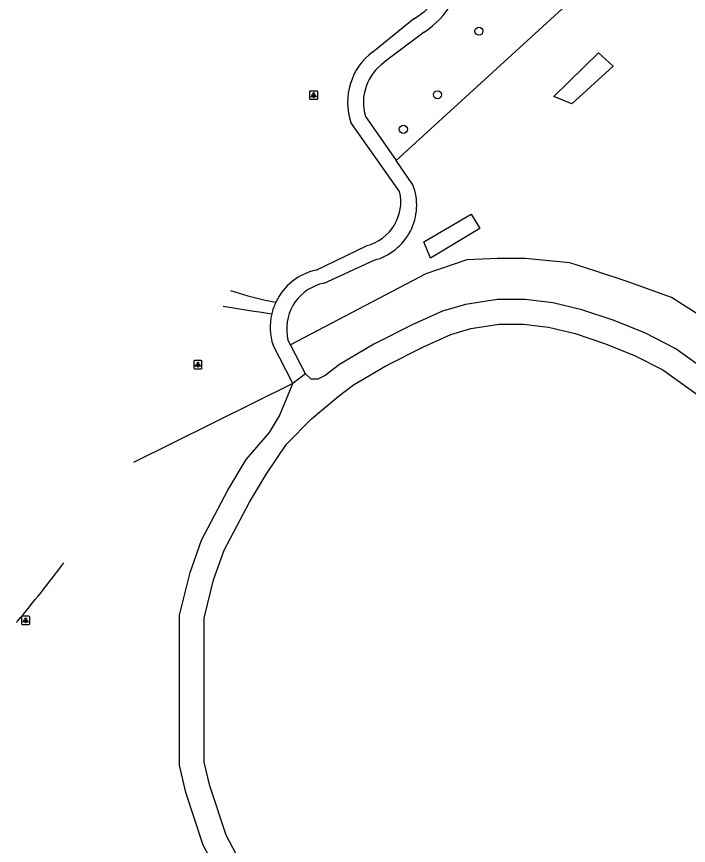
# Model space of a CAD drawing. Extents: x 155275 to 156263, y 382654 to 383635.
# Drawn here: x 155339.2 to 155420.9, y 383140.8 to 383241.6 of the extents above; entities that cross this region are included whole.
import ezdxf

# ---------------------------------------------------------------- set-up
doc = ezdxf.new("R2010")
doc.units = 0
for name, color, linetype in [('IMGEO_Berm_groen', 7, 'Continuous'), ('IMGEO_Boom', 7, 'Continuous'), ('IMGEO_Fietspad_gesloten', 7, 'Continuous'), ('IMGEO_Groenvoorziening', 7, 'Continuous'), ('IMGEO_Lichtpunt', 7, 'Continuous'), ('IMGEO_Voetpad_halfverhard', 7, 'Continuous')]:
    doc.layers.add(name, color=color, linetype=linetype)

msp = doc.modelspace()

# ---------------------------------------------------------------- linework, layer by layer
at = {"layer": 'IMGEO_Berm_groen'}
msp.add_lwpolyline([(155372.78, 383196.95), (155353.44, 383187.35)], dxfattribs=at)
at = {"layer": 'IMGEO_Boom'}
for centre in [(155395.43, 383239.79), (155390.39, 383232.07), (155386.24, 383227.86)]:
    msp.add_circle(centre, 0.489, dxfattribs=at)
at = {"layer": 'IMGEO_Fietspad_gesloten'}
for centre, radius, start, end in [((155217.37, 383270.82), 159.46, 319.8817, 323.1309), ((155193.08, 383288), 189.13, 320.5898, 320.6425)]:
    msp.add_arc(centre, radius, start, end, dxfattribs=at)
at = {"layer": 'IMGEO_Groenvoorziening'}
for points in [[(155385.36, 383224.06), (155417.27, 383253.23)], [(155406.74, 383230.98), (155404.53, 383231.87), (155409.98, 383237.18), (155411.76, 383235.55), (155406.74, 383230.98)], [(155389.54, 383212.19), (155388.75, 383214.17), (155394.5, 383217.56), (155395.53, 383215.79), (155389.54, 383212.19)], [(155459.78, 383162.34), (155440.37, 383187.68), (155434.48, 383194.63), (155428.68, 383200.68), (155422.29, 383205.23), (155418.85, 383207.42), (155413.45, 383209.36), (155409.53, 383210.67), (155406.49, 383211.64), (155401.05, 383212.16), (155397.68, 383212.16), (155393.94, 383212.01), (155388.96, 383210.31), (155372.51, 383201.68)]]:
    msp.add_lwpolyline(points, dxfattribs=at)
at = {"layer": 'IMGEO_Lichtpunt'}
for p, q in [((155374.83, 383232.42), (155374.83, 383231.61)), ((155374.83, 383232.42), (155374.83, 383231.61)), ((155375.74, 383232.52), (155374.93, 383232.52)), ((155375.74, 383232.52), (155374.93, 383232.52)), ((155375.83, 383231.61), (155375.83, 383232.42)), ((155375.83, 383231.61), (155375.83, 383232.42)), ((155374.93, 383231.52), (155375.74, 383231.52)), ((155374.93, 383231.52), (155375.74, 383231.52)), ((155360.76, 383199.66), (155360.76, 383198.86)), ((155360.76, 383199.66), (155360.76, 383198.86)), ((155361.66, 383199.76), (155360.85, 383199.76)), ((155361.66, 383199.76), (155360.85, 383199.76)), ((155361.75, 383198.86), (155361.75, 383199.66)), ((155361.75, 383198.86), (155361.75, 383199.66)), ((155360.85, 383198.76), (155361.66, 383198.76)), ((155360.85, 383198.76), (155361.66, 383198.76)), ((155339.81, 383168.57), (155339.81, 383167.76)), ((155339.81, 383168.57), (155339.81, 383167.76)), ((155340.71, 383168.67), (155339.9, 383168.67)), ((155340.71, 383168.67), (155339.9, 383168.67)), ((155340.81, 383167.76), (155340.81, 383168.57)), ((155340.81, 383167.76), (155340.81, 383168.57)), ((155339.9, 383167.67), (155340.71, 383167.67)), ((155339.9, 383167.67), (155340.71, 383167.67))]:
    msp.add_line(p, q, dxfattribs=at)
for points in [[(155375.21, 383232.08), (155375.25, 383232.06), (155375.06, 383231.79), (155375.02, 383231.82), (155375.21, 383232.08)], [(155375.31, 383232.04), (155375.36, 383232.04), (155375.36, 383231.71), (155375.31, 383231.71), (155375.31, 383232.04)], [(155375.42, 383232.06), (155375.46, 383232.08), (155375.64, 383231.82), (155375.61, 383231.79), (155375.42, 383232.06)], [(155361.13, 383199.33), (155361.17, 383199.3), (155360.98, 383199.04), (155360.94, 383199.06), (155361.13, 383199.33)], [(155361.23, 383199.28), (155361.28, 383199.28), (155361.28, 383198.96), (155361.23, 383198.96), (155361.23, 383199.28)], [(155361.34, 383199.3), (155361.38, 383199.33), (155361.57, 383199.06), (155361.53, 383199.04), (155361.34, 383199.3)], [(155340.18, 383168.23), (155340.22, 383168.21), (155340.04, 383167.94), (155340, 383167.97), (155340.18, 383168.23)], [(155340.29, 383168.19), (155340.33, 383168.19), (155340.33, 383167.86), (155340.29, 383167.86), (155340.29, 383168.19)], [(155340.4, 383168.21), (155340.43, 383168.23), (155340.62, 383167.97), (155340.58, 383167.94), (155340.4, 383168.21)]]:
    msp.add_lwpolyline(points, dxfattribs=at)
for centre in [(155375.33, 383232.22), (155361.26, 383199.46), (155340.31, 383168.37)]:
    msp.add_circle(centre, 0.0994, dxfattribs=at)
for centre, start, end in [((155374.93, 383232.42), 90, 180), ((155374.93, 383232.42), 90, 180), ((155374.93, 383231.61), 180, 270), ((155374.93, 383231.61), 180, 270), ((155375.74, 383232.42), 0, 90), ((155375.74, 383232.42), 0, 90), ((155375.74, 383231.61), 270, 0), ((155375.74, 383231.61), 270, 360), ((155360.85, 383199.66), 90, 180), ((155360.85, 383199.66), 90, 180), ((155361.66, 383199.66), 0, 90), ((155361.66, 383199.66), 0, 90), ((155360.85, 383198.86), 180, 270), ((155360.85, 383198.86), 180, 270), ((155361.66, 383198.86), 270, 0), ((155361.66, 383198.86), 270, 360), ((155339.9, 383168.57), 90, 180), ((155339.9, 383168.57), 90, 180), ((155340.71, 383168.57), 0, 90), ((155340.71, 383168.57), 0, 90), ((155339.9, 383167.76), 180, 270), ((155339.9, 383167.76), 180, 270), ((155340.71, 383167.76), 270, 0), ((155340.71, 383167.76), 270, 360)]:
    msp.add_arc(centre, 0.0946, start, end, dxfattribs=at)
at = {"layer": 'IMGEO_Voetpad_halfverhard'}
for points in [[(155382.53, 383237.27), (155387.5, 383241.32)], [(155388.78, 383239.68), (155383.91, 383236.01)], [(155385.78, 383220.31), (155379.85, 383228.69)], [(155381.63, 383229.41), (155385.36, 383224.06)], [(155387.41, 383221.12), (155385.36, 383224.06)], [(155375.62, 383210.75), (155381.75, 383213.71)], [(155376.6, 383209.15), (155382.71, 383211.95)], [(155365.23, 383208.26), (155367.32, 383207.63), (155369.43, 383207.08), (155370.73, 383206.84)], [(155364.34, 383206.35), (155368.07, 383205.77), (155368.76, 383205.66), (155370.24, 383205.43)], [(155425.35, 383196.87), (155419.37, 383201.18), (155415.69, 383203.07), (155411.86, 383204.61), (155407.94, 383205.92), (155404.4, 383206.76), (155401.05, 383207.16), (155397.68, 383207.16), (155393.79, 383206.56), (155390.99, 383205.74), (155387.39, 383204.14), (155382.65, 383201.74), (155378.48, 383199.29), (155376.74, 383197.93), (155375.83, 383197.49), (155375.03, 383197.49), (155374.34, 383198.14)], [(155368.26, 383135.3), (155364.68, 383142.04), (155362.69, 383148.06), (155362.02, 383150.92), (155362.02, 383168.42), (155363.17, 383173.11), (155364.46, 383176.69), (155367.52, 383182.53), (155369.58, 383185.97), (155372.01, 383189.57), (155375.06, 383192.67), (155378.33, 383195.37), (155380.17, 383196.8), (155384.09, 383199.1), (155388.68, 383201.43), (155392.03, 383202.92), (155394.44, 383203.63), (155397.91, 383204.16), (155400.87, 383204.16), (155403.88, 383203.8), (155407.12, 383203.03), (155410.83, 383201.8), (155414.44, 383200.34), (155417.81, 383198.61), (155423.37, 383194.6)], [(155372.78, 383196.95), (155370.39, 383201.61)], [(155372.51, 383201.68), (155372.2, 383202.28)], [(155374.34, 383198.14), (155372.51, 383201.68)], [(155374.34, 383198.14), (155372.78, 383196.95)], [(155387.29, 383101.41), (155393.5, 383101.8), (155396.13, 383103.27), (155401.15, 383107.48), (155400.32, 383108.77), (155398, 383110.31), (155394.43, 383111.79), (155383.6, 383117.66), (155377.06, 383122.74), (155370.27, 383128.62), (155365.78, 383133.56), (155361.91, 383140.85), (155359.8, 383147.24), (155359.02, 383150.58), (155359.02, 383168.78), (155360.3, 383173.98), (155361.71, 383177.9), (155364.9, 383184), (155367.14, 383187.73), (155369.98, 383191.02), (155371.19, 383193.05), (155372.78, 383196.95)]]:
    msp.add_lwpolyline(points, dxfattribs=at)
for centre, radius, start, end in [((155383.41, 383248.59), 8.35, 299.3746, 358.0855), ((155382.78, 383248.87), 10.96, 303.136, 354.3015), ((155387.12, 383231.13), 7.67, 126.748, 198.5774), ((155387.37, 383231.11), 5.99, 125.2547, 196.4992), ((155380.92, 383218.66), 6.94, 284.9049, 20.7217), ((155380.44, 383219.05), 5.49, 283.8163, 13.3035), ((155377.16, 383203.82), 7.1, 102.4681, 154.8373), ((155377.73, 383203.59), 5.68, 101.4996, 187.8499), ((155377.16, 383203.8), 7.11, 154.7425, 166.8113), ((155377.18, 383203.8), 7.13, 166.8362, 197.9332), ((155377.97, 383203.63), 5.93, 187.9197, 193.1099)]:
    msp.add_arc(centre, radius, start, end, dxfattribs=at)

doc.saveas('drawing.dxf')
